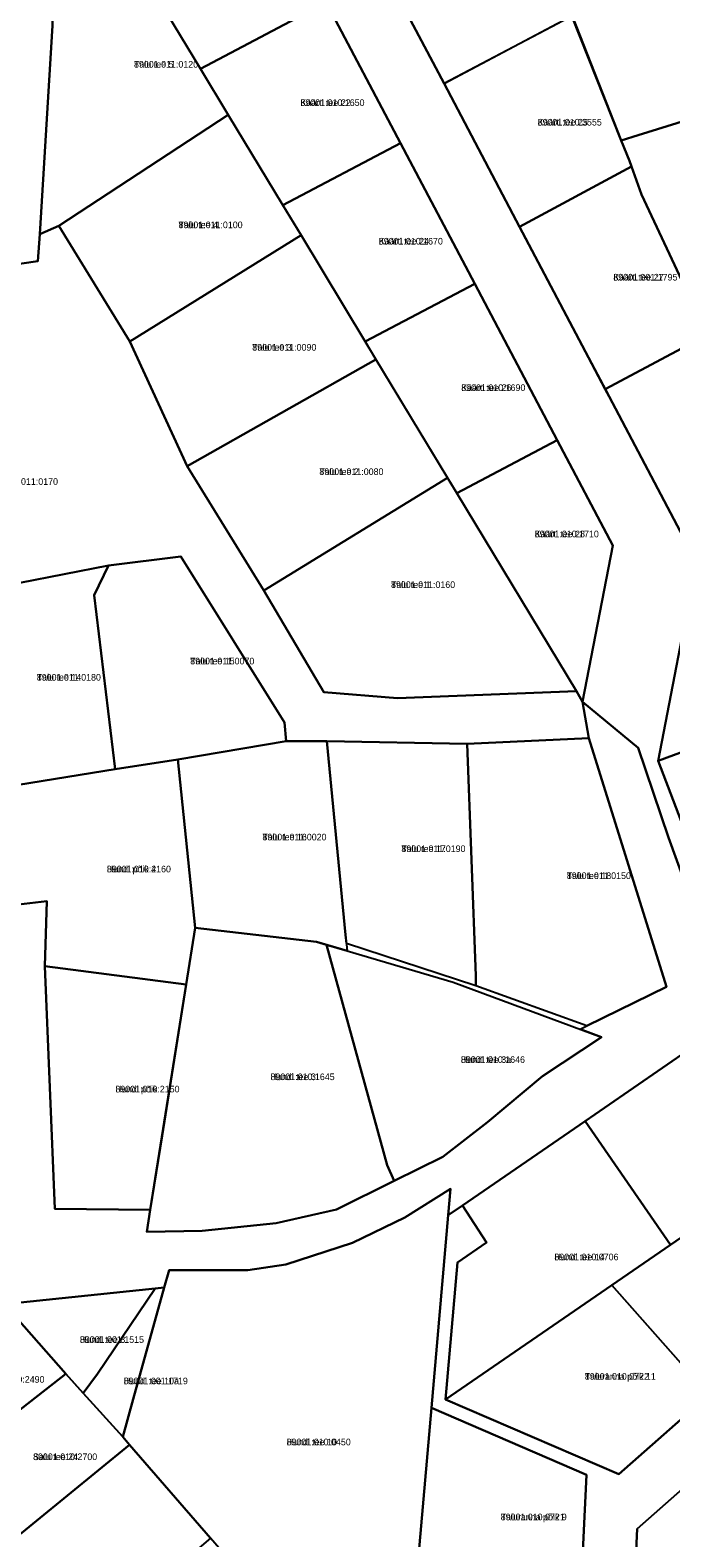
# Model space of a CAD drawing. Extents: x 526849 to 562296, y 6591741 to 6618546.
# Drawn here: x 546379.4 to 546524.3, y 6597929.8 to 6598270.9 of the extents above; entities that cross this region are included whole.
import ezdxf

# ---------------------------------------------------------------- set-up
doc = ezdxf.new("R2010")
doc.units = 0
for name, color, linetype in [('L_AADRESS', 7, 'Continuous'), ('PIIR', 7, 'Continuous'), ('TUNNUS', 7, 'Continuous')]:
    doc.layers.add(name, color=color, linetype=linetype)

msp = doc.modelspace()

# ---------------------------------------------------------------- linework, layer by layer
at = {"layer": 'PIIR'}
for points in [[(546397.09, 6598296.68), (546403.63, 6598300.46), (546426.98, 6598313.95), (546446.38, 6598277.17), (546417.92, 6598262.17)], [(546459.05, 6598285.31), (546488.03, 6598300.6), (546490.86, 6598302.1), (546501.97, 6598274.04), (546498.69, 6598272.31), (546473.04, 6598258.78)], [(546381.59, 6598224.76), (546384.48, 6598271.96), (546384.05, 6598289.14), (546397.09, 6598296.68), (546417.92, 6598262.17), (546424.21, 6598251.76), (546385.91, 6598226.61)], [(546381.17, 6598218.64), (546366.08, 6598216.45), (546339.68, 6598263.49), (546355.13, 6598272.42), (546379.38, 6598286.44), (546384.05, 6598289.14), (546384.48, 6598271.96), (546381.59, 6598224.76)], [(546513.12, 6598245.96), (546501.97, 6598274.04), (546505.79, 6598275.22), (546551.41, 6598289.23), (546560.71, 6598260.71), (546516.94, 6598247.14)], [(546424.21, 6598251.76), (546417.92, 6598262.17), (546446.38, 6598277.17), (546463.18, 6598245.33), (546436.57, 6598231.29)], [(546473.04, 6598258.78), (546498.66, 6598272.4), (546502, 6598274.13), (546513.12, 6598245.96), (546514.96, 6598241.31), (546515.41, 6598240.02), (546490.14, 6598226.38), (546489.38, 6598227.82)], [(546517.73, 6598233.7), (546514.96, 6598241.31), (546513.12, 6598245.96), (546516.94, 6598247.14), (546560.71, 6598260.71), (546572.79, 6598223.63), (546529.2, 6598209.26)], [(546385.91, 6598226.61), (546424.21, 6598251.76), (546436.57, 6598231.29), (546440.69, 6598224.48), (546401.92, 6598200.42)], [(546440.69, 6598224.48), (546436.57, 6598231.29), (546463.18, 6598245.33), (546479.98, 6598213.49), (546455.21, 6598200.42)], [(546505.71, 6598196.86), (546490.14, 6598226.38), (546515.41, 6598240.02), (546517.73, 6598233.7), (546529.16, 6598209.24), (546532.55, 6598201.97), (546509.5, 6598189.69)], [(546401.92, 6598200.42), (546440.69, 6598224.48), (546455.21, 6598200.42), (546457.64, 6598196.39), (546414.96, 6598172.29)], [(546455.21, 6598200.42), (546479.98, 6598213.49), (546498.64, 6598178.11), (546475.92, 6598166.12)], [(546509.5, 6598189.69), (546532.55, 6598201.97), (546533.48, 6598200.22), (546543.45, 6598179.19), (546553.39, 6598158.19), (546530.14, 6598150.55), (546510.38, 6598188.01)], [(546414.96, 6598172.29), (546457.64, 6598196.39), (546473.83, 6598169.59), (546432.29, 6598144.1)], [(546498.64, 6598178.11), (546511.19, 6598154.33), (546504.39, 6598118.96), (546502.97, 6598121.32), (546475.92, 6598166.12)], [(546473.83, 6598169.59), (546475.92, 6598166.12), (546502.97, 6598121.32), (546462.48, 6598119.78), (546445.84, 6598121.15), (546432.29, 6598144.1)], [(546547.79, 6598115.29), (546521.51, 6598105.63), (546530.14, 6598150.55), (546553.39, 6598158.19), (546569.87, 6598123.41)], [(546413.48, 6598151.85), (546436.95, 6598114.28), (546437.35, 6598110.07), (546412.78, 6598105.93), (546398.66, 6598103.68), (546393.9, 6598143.04), (546397.1, 6598149.76)], [(546368.39, 6598098.86), (546363.17, 6598137.55), (546366.96, 6598143.94), (546397.1, 6598149.76), (546393.9, 6598143.04), (546398.66, 6598103.68), (546376.79, 6598100.19)], [(546521.51, 6598105.63), (546547.79, 6598115.29), (546564.53, 6598065.65), (546539.68, 6598057.98)], [(546444.19, 6598064.62), (546416.72, 6598067.81), (546412.78, 6598105.93), (546437.35, 6598110.07), (546446.53, 6598110.05), (546450.76, 6598066.25), (546451.12, 6598062.59)], [(546450.76, 6598066.25), (546446.53, 6598110.05), (546478.28, 6598109.43), (546480.24, 6598057), (546480.24, 6598054.7), (546450.96, 6598064.25)], [(546480.24, 6598057), (546478.28, 6598109.43), (546505.79, 6598110.69), (546523.34, 6598054.5), (546505.34, 6598045.62), (546480.24, 6598054.7)], [(546414.68, 6598054.98), (546382.73, 6598059.18), (546383.18, 6598073.88), (546376.79, 6598073.08), (546376.79, 6598100.19), (546398.66, 6598103.68), (546412.78, 6598105.93), (546416.72, 6598067.81)], [(546416.72, 6598067.81), (546444.19, 6598064.62), (546446.41, 6598063.97), (546460.17, 6598014.13), (546461.79, 6598010.57), (546448.7, 6598004.09), (546435.03, 6598001.05), (546418.31, 6597999.28), (546405.78, 6597999.02), (546406.58, 6598004.04), (546414.68, 6598054.98)], [(546446.41, 6598063.97), (546451.12, 6598062.59), (546475.07, 6598055.56), (546508.67, 6598043.06), (546495.3, 6598034.24), (546482.89, 6598023.85), (546472.76, 6598016), (546461.79, 6598010.57), (546460.17, 6598014.13)], [(546384.95, 6598004.22), (546382.73, 6598059.18), (546414.68, 6598054.98), (546409.24, 6598020.75), (546406.58, 6598004.04)], [(546526.84, 6598039.15), (546543.09, 6598046.09), (546556.32, 6598014.06), (546543.26, 6598009.17), (546524.25, 6597996.11), (546505, 6598024.12)], [(546505, 6598024.12), (546524.25, 6597996.11), (546511, 6597987), (546473.35, 6597961.11), (546476.06, 6597992.09), (546482.66, 6597996.62), (546477.19, 6598005)], [(546524.25, 6597996.11), (546543.26, 6598009.17), (546556.32, 6598014.06), (546554.17, 6597974.84), (546547.82, 6597975.48), (546532.93, 6597962.16), (546511, 6597987)], [(546402.71, 6597961.21), (546409.74, 6597986.43), (546410.83, 6597990.35), (546428.62, 6597990.36), (546437.22, 6597991.66), (546452.33, 6597996.56), (546464.17, 6598002.29), (546474.5, 6598008.8), (546473.98, 6598002.82), (546470.17, 6597959.22), (546466.41, 6597916.21), (546464.31, 6597892.48), (546463.77, 6597886.32), (546463.18, 6597879.97), (546452, 6597892.92), (546436.53, 6597910.82), (546420.19, 6597929.73), (546401.89, 6597950.87), (546400.35, 6597952.69)], [(546511, 6597987), (546532.93, 6597962.16), (546512.6, 6597944.2), (546473.35, 6597961.11)], [(546391.41, 6597962.59), (546387.5, 6597966.91), (546373.61, 6597982.7), (546407.72, 6597986.22), (546394.67, 6597966.92)], [(546407.72, 6597986.22), (546409.74, 6597986.43), (546402.71, 6597961.21), (546400.35, 6597952.69), (546391.41, 6597962.59), (546394.67, 6597966.92)], [(546362.1, 6597947.13), (546347.62, 6597971.11), (546364.68, 6597981.95), (546373.61, 6597982.7), (546387.5, 6597966.91)], [(546401.89, 6597950.87), (546373.79, 6597927.93), (546362.1, 6597947.13), (546387.5, 6597966.91), (546391.41, 6597962.59), (546400.35, 6597952.69)], [(546551.95, 6597962.94), (546557.8, 6597962.62), (546555.84, 6597920.36), (546555.6, 6597915), (546516.02, 6597917.18), (546516.72, 6597931.84)], [(546505.3, 6597944.08), (546503.86, 6597914.15), (546466.41, 6597916.21), (546470.17, 6597959.22)], [(546420.19, 6597929.73), (546388.99, 6597903.1), (546373.79, 6597927.93), (546401.89, 6597950.87)]]:
    msp.add_lwpolyline(points, close=True, dxfattribs=at)
for points in [[(546459.05, 6598285.31), (546473.04, 6598258.78), (546489.38, 6598227.82), (546505.71, 6598196.86), (546510.38, 6598188.01), (546530.14, 6598150.55), (546521.51, 6598105.63), (546539.68, 6598057.98)], [(546533.58, 6598061.43), (546523.78, 6598088.28), (546516.96, 6598108.52), (546504.39, 6598118.96), (546511.19, 6598154.33), (546498.64, 6598178.11), (546479.98, 6598213.49), (546463.18, 6598245.33), (546446.38, 6598277.17)], [(546366.08, 6598216.45), (546381.17, 6598218.64), (546381.59, 6598224.76), (546385.91, 6598226.61), (546401.92, 6598200.42), (546414.96, 6598172.29), (546432.29, 6598144.1), (546445.84, 6598121.15), (546462.48, 6598119.78), (546502.97, 6598121.32), (546504.39, 6598118.96), (546505.79, 6598110.69), (546478.28, 6598109.43), (546446.53, 6598110.05), (546437.35, 6598110.07), (546436.95, 6598114.28), (546413.48, 6598151.85), (546397.1, 6598149.76), (546366.96, 6598143.94)], [(546376.79, 6598073.08), (546383.18, 6598073.88), (546382.73, 6598059.18), (546384.95, 6598004.22), (546406.58, 6598004.04), (546405.78, 6597999.02), (546418.31, 6597999.28), (546435.03, 6598001.05), (546448.7, 6598004.09), (546461.79, 6598010.57), (546472.76, 6598016), (546482.89, 6598023.85), (546495.3, 6598034.24), (546508.67, 6598043.06), (546503.81, 6598044.87), (546505.34, 6598045.62), (546523.34, 6598054.5), (546505.79, 6598110.69), (546504.39, 6598118.96), (546516.96, 6598108.52), (546523.78, 6598088.28), (546533.58, 6598061.43)], [(546526.84, 6598039.15), (546505, 6598024.12), (546477.19, 6598005), (546473.98, 6598002.82), (546474.5, 6598008.8), (546464.17, 6598002.29), (546452.33, 6597996.56), (546437.22, 6597991.66), (546428.62, 6597990.36), (546410.83, 6597990.35), (546409.74, 6597986.43), (546407.72, 6597986.22), (546373.61, 6597982.7), (546364.68, 6597981.95), (546347.62, 6597971.11), (546339.04, 6597965.84), (546335.19, 6597972.11), (546295.49, 6597941.23), (546296.15, 6597940.18), (546272.51, 6597902)], [(546503.86, 6597914.15), (546505.3, 6597944.08), (546470.17, 6597959.22), (546473.98, 6598002.82), (546477.19, 6598005), (546482.66, 6597996.62), (546476.06, 6597992.09), (546473.35, 6597961.11), (546512.6, 6597944.2), (546532.93, 6597962.16), (546547.82, 6597975.48), (546554.17, 6597974.84), (546589.13, 6597972.92), (546588.57, 6597960.93), (546557.8, 6597962.62), (546551.95, 6597962.94), (546516.72, 6597931.84), (546516.02, 6597917.18)]]:
    msp.add_lwpolyline(points, dxfattribs=at)

# ---------------------------------------------------------------- texts
at = {"layer": 'L_AADRESS'}
for s, p in [('Talu tee 5', (546402.9, 6598262.41)), ('Käärti tee 22', (546440.55, 6598253.74)), ('Käärti tee 25', (546494.22, 6598249.31)), ('Talu tee 4', (546412.97, 6598226.09)), ('Käärti tee 24', (546458.27, 6598222.39)), ('Käärti tee 27', (546511.34, 6598214.25)), ('Talu tee 3', (546429.65, 6598198.38)), ('Käärti tee 26', (546476.93, 6598189.26)), ('Talu tee 2', (546444.83, 6598170.25)), ('Käärti tee 28', (546493.55, 6598156.17)), ('Talu tee 1', (546461.05, 6598144.69)), ('Talu tee 15', (546415.62, 6598127.41)), ('Talu tee 14', (546380.91, 6598123.74)), ('Talu tee 16', (546431.95, 6598087.6)), ('Talu tee 17', (546463.39, 6598084.96)), ('Hundi põik 4', (546396.75, 6598080.36)), ('Talu tee 18', (546500.81, 6598078.86)), ('Hundi tee 3a', (546476.84, 6598037.27)), ('Hundi tee 3', (546433.79, 6598033.37)), ('Hundi põik 2', (546398.7, 6598030.59)), ('Hundi tee 14', (546498, 6597992.62)), ('Hundi tee 8', (546390.66, 6597973.94)), ('Taluranna põik 11', (546504.89, 6597965.6)), ('Hundi tee 10a', (546400.57, 6597964.58)), ('Hundi tee 10', (546437.43, 6597950.76)), ('Salu tee 24', (546380.07, 6597947.42)), ('Taluranna põik 9', (546485.85, 6597933.8))]:
    msp.add_text(s, height=1.5, dxfattribs=at).set_placement(p)
at = {"layer": 'TUNNUS'}
for s, p in [('89001:011:0120', (546402.9, 6598262.41)), ('89001:010:1650', (546440.55, 6598253.74)), ('89001:010:3555', (546494.22, 6598249.31)), ('89001:011:0100', (546412.97, 6598226.09)), ('89001:010:1670', (546458.27, 6598222.39)), ('89001:001:1795', (546511.34, 6598214.25)), ('89001:011:0090', (546429.65, 6598198.38)), ('89001:010:1690', (546476.93, 6598189.26)), ('89001:011:0080', (546444.83, 6598170.25)), ('89001:011:0170', (546371.2, 6598168.02)), ('89001:010:1710', (546493.55, 6598156.17)), ('89001:011:0160', (546461.05, 6598144.69)), ('89001:011:0070', (546415.62, 6598127.41)), ('89001:011:0180', (546380.91, 6598123.74)), ('89001:011:0020', (546431.95, 6598087.6)), ('89001:011:0190', (546463.39, 6598084.96)), ('89001:010:2160', (546396.75, 6598080.36)), ('89001:011:0150', (546500.81, 6598078.86)), ('89001:010:1646', (546476.84, 6598037.27)), ('89001:010:1645', (546433.79, 6598033.37)), ('89001:010:2150', (546398.7, 6598030.59)), ('89001:010:0706', (546498, 6597992.62)), ('89001:001:1515', (546390.66, 6597973.94)), ('89001:010:2490', (546368.15, 6597964.91)), ('89001:010:0722', (546504.89, 6597965.6)), ('89001:001:1719', (546400.57, 6597964.58)), ('89001:010:0450', (546437.43, 6597950.76)), ('89001:010:2700', (546380.07, 6597947.42)), ('89001:010:0721', (546485.85, 6597933.8))]:
    msp.add_text(s, height=1.5, dxfattribs=at).set_placement(p)

doc.saveas('drawing.dxf')
